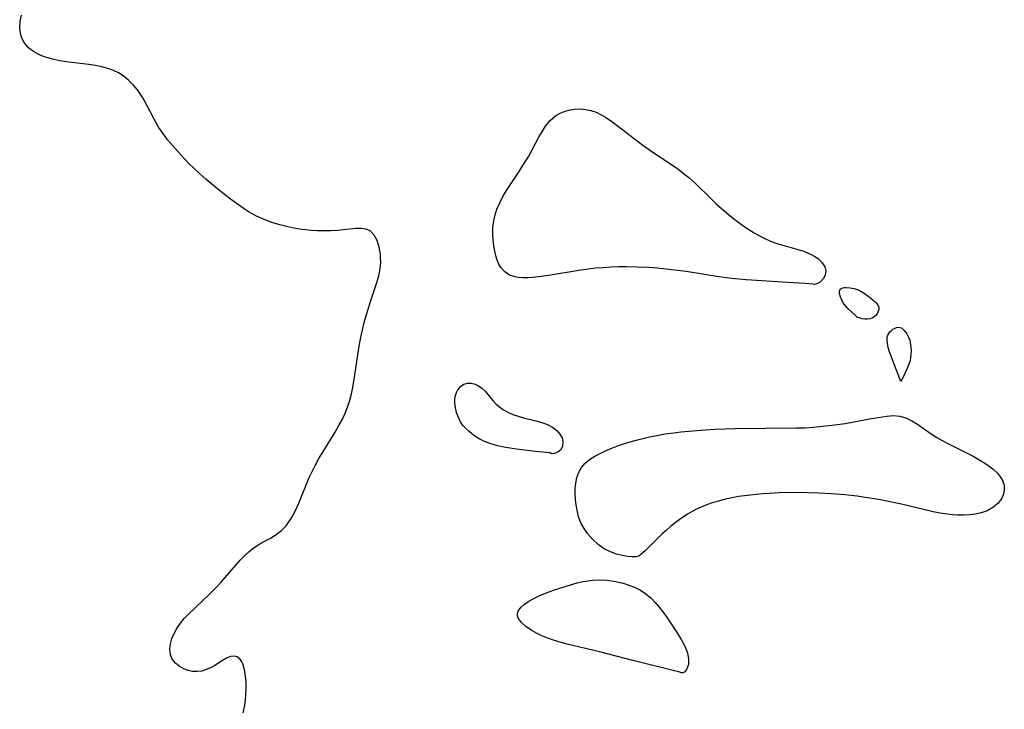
# Model space of a CAD drawing. Header units: metres. Extents: x 1073367 to 1082519, y 1569854 to 1574957.
# Tile 485 of 656: x 1078518 to 1078742, y 1573092 to 1573249. Entities that reach past the tile are written whole.
import ezdxf

# ---------------------------------------------------------------- set-up
doc = ezdxf.new("R2010")
doc.units = ezdxf.units.M
doc.layers.add('CGG_CurvaNivelLidar_v1', color=253, linetype='Continuous', lineweight=30)

msp = doc.modelspace()

# ---------------------------------------------------------------- linework, layer by layer
at = {"layer": 'CGG_CurvaNivelLidar_v1'}
for p, q in [((1078517.772, 1573248.538, 71), (1078518.1008, 1573249.8854, 71)), ((1078517.6874, 1573247.1243, 71), (1078517.772, 1573248.538, 71)), ((1078517.8558, 1573245.7096, 71), (1078517.6874, 1573247.1243, 71)), ((1078518.2221, 1573244.545, 71), (1078517.8558, 1573245.7096, 71)), ((1078518.6835, 1573243.6631, 71), (1078518.2221, 1573244.545, 71)), ((1078519.1488, 1573243.0306, 71), (1078518.6835, 1573243.6631, 71)), ((1078519.7017, 1573242.455, 71), (1078519.1488, 1573243.0306, 71)), ((1078520.8628, 1573241.5894, 71), (1078519.7017, 1573242.455, 71)), ((1078522.2136, 1573240.8793, 71), (1078520.8628, 1573241.5894, 71)), ((1078523.1494, 1573240.4931, 71), (1078522.2136, 1573240.8793, 71)), ((1078524.132, 1573240.1569, 71), (1078523.1494, 1573240.4931, 71)), ((1078525.4588, 1573239.796, 71), (1078524.132, 1573240.1569, 71)), ((1078526.8339, 1573239.5057, 71), (1078525.4588, 1573239.796, 71)), ((1078528.2424, 1573239.2722, 71), (1078526.8339, 1573239.5057, 71)), ((1078533.4605, 1573238.6377, 71), (1078528.2424, 1573239.2722, 71)), ((1078534.9479, 1573238.4188, 71), (1078533.4605, 1573238.6377, 71)), ((1078536.4024, 1573238.1353, 71), (1078534.9479, 1573238.4188, 71)), ((1078537.8102, 1573237.7564, 71), (1078536.4024, 1573238.1353, 71)), ((1078539.0379, 1573237.3043, 71), (1078537.8102, 1573237.7564, 71)), ((1078540.2048, 1573236.7446, 71), (1078539.0379, 1573237.3043, 71)), ((1078541.3, 1573236.0736, 71), (1078540.2048, 1573236.7446, 71)), ((1078542.4911, 1573235.1327, 71), (1078541.3, 1573236.0736, 71)), ((1078543.5726, 1573234.0543, 71), (1078542.4911, 1573235.1327, 71)), ((1078544.5489, 1573232.8606, 71), (1078543.5726, 1573234.0543, 71)), ((1078545.1547, 1573231.9913, 71), (1078544.5489, 1573232.8606, 71)), ((1078545.7193, 1573231.0849, 71), (1078545.1547, 1573231.9913, 71)), ((1078546.6338, 1573229.4349, 71), (1078545.7193, 1573231.0849, 71)), ((1078548.3901, 1573226.0429, 71), (1078546.6338, 1573229.4349, 71)), ((1078638.5961, 1573225.8926, 71), (1078639.7951, 1573226.9678, 71)), ((1078639.7951, 1573226.9678, 71), (1078640.8442, 1573227.5953, 71)), ((1078640.8442, 1573227.5953, 71), (1078641.9819, 1573228.0548, 71)), ((1078641.9819, 1573228.0548, 71), (1078643.1829, 1573228.3621, 71)), ((1078643.1829, 1573228.3621, 71), (1078644.2242, 1573228.5085, 71)), ((1078644.2242, 1573228.5085, 71), (1078645.4367, 1573228.5502, 71)), ((1078645.4367, 1573228.5502, 71), (1078646.6552, 1573228.4512, 71)), ((1078646.6552, 1573228.4512, 71), (1078647.8637, 1573228.1985, 71)), ((1078647.8637, 1573228.1985, 71), (1078649.07, 1573227.7743, 71)), ((1078649.07, 1573227.7743, 71), (1078650.2534, 1573227.2082, 71)), ((1078650.2534, 1573227.2082, 71), (1078651.4172, 1573226.5312, 71)), ((1078549.348, 1573224.3813, 71), (1078548.3901, 1573226.0429, 71)), ((1078637.5463, 1573224.5823, 71), (1078638.5961, 1573225.8926, 71)), ((1078651.4172, 1573226.5312, 71), (1078652.6616, 1573225.7013, 71)), ((1078652.6616, 1573225.7013, 71), (1078653.8923, 1573224.7995, 71)), ((1078653.8923, 1573224.7995, 71), (1078657.7923, 1573221.7281, 71)), ((1078550.2819, 1573222.9892, 71), (1078549.348, 1573224.3813, 71)), ((1078551.3869, 1573221.537, 71), (1078550.2819, 1573222.9892, 71)), ((1078636.0946, 1573222.2288, 71), (1078636.8166, 1573223.4645, 71)), ((1078636.8166, 1573223.4645, 71), (1078637.5463, 1573224.5823, 71)), ((1078552.564, 1573220.126, 71), (1078551.3869, 1573221.537, 71)), ((1078553.7913, 1573218.7428, 71), (1078552.564, 1573220.126, 71)), ((1078633.7193, 1573217.8104, 71), (1078636.0946, 1573222.2288, 71)), ((1078657.7923, 1573221.7281, 71), (1078659.999, 1573220.0757, 71)), ((1078556.1902, 1573216.1966, 71), (1078553.7913, 1573218.7428, 71)), ((1078659.999, 1573220.0757, 71), (1078662.6803, 1573218.2088, 71)), ((1078662.6803, 1573218.2088, 71), (1078666.7085, 1573215.5708, 71)), ((1078557.4343, 1573214.959, 71), (1078556.1902, 1573216.1966, 71)), ((1078631.2512, 1573213.8587, 71), (1078632.9321, 1573216.4786, 71)), ((1078632.9321, 1573216.4786, 71), (1078633.7193, 1573217.8104, 71)), ((1078558.7352, 1573213.7361, 71), (1078557.4343, 1573214.959, 71)), ((1078560.0975, 1573212.5378, 71), (1078558.7352, 1573213.7361, 71)), ((1078628.6304, 1573209.9337, 71), (1078631.2512, 1573213.8587, 71)), ((1078666.7085, 1573215.5708, 71), (1078668.0233, 1573214.6395, 71)), ((1078668.0233, 1573214.6395, 71), (1078668.9427, 1573213.9392, 71)), ((1078668.9427, 1573213.9392, 71), (1078670.1833, 1573212.9143, 71)), ((1078562.8656, 1573210.2638, 71), (1078560.0975, 1573212.5378, 71)), ((1078670.1833, 1573212.9143, 71), (1078671.5341, 1573211.6862, 71)), ((1078671.5341, 1573211.6862, 71), (1078675.2814, 1573208.0386, 71)), ((1078565.773, 1573207.976, 71), (1078562.8656, 1573210.2638, 71)), ((1078627.8144, 1573208.5695, 71), (1078628.6304, 1573209.9337, 71)), ((1078567.296, 1573206.8344, 71), (1078565.773, 1573207.976, 71)), ((1078568.8567, 1573205.7573, 71), (1078567.296, 1573206.8344, 71)), ((1078626.4785, 1573205.7285, 71), (1078627.0889, 1573207.1678, 71)), ((1078627.0889, 1573207.1678, 71), (1078627.8144, 1573208.5695, 71)), ((1078675.2814, 1573208.0386, 71), (1078676.4237, 1573206.9661, 71)), ((1078676.4237, 1573206.9661, 71), (1078678.7697, 1573204.8927, 71)), ((1078569.9768, 1573205.0621, 71), (1078568.8567, 1573205.7573, 71)), ((1078571.6984, 1573204.1277, 71), (1078569.9768, 1573205.0621, 71)), ((1078625.7451, 1573203.0401, 71), (1078626.0484, 1573204.3957, 71)), ((1078626.0484, 1573204.3957, 71), (1078626.4785, 1573205.7285, 71)), ((1078678.7697, 1573204.8927, 71), (1078680.386, 1573203.5856, 71)), ((1078573.4184, 1573203.3517, 71), (1078571.6984, 1573204.1277, 71)), ((1078575.1889, 1573202.6868, 71), (1078573.4184, 1573203.3517, 71)), ((1078576.9987, 1573202.1239, 71), (1078575.1889, 1573202.6868, 71)), ((1078625.5647, 1573201.5371, 71), (1078625.7451, 1573203.0401, 71)), ((1078680.386, 1573203.5856, 71), (1078681.9141, 1573202.4246, 71)), ((1078681.9141, 1573202.4246, 71), (1078683.4766, 1573201.3232, 71)), ((1078578.7777, 1573201.6762, 71), (1078576.9987, 1573202.1239, 71)), ((1078580.1484, 1573201.4001, 71), (1078578.7777, 1573201.6762, 71)), ((1078581.5276, 1573201.1773, 71), (1078580.1484, 1573201.4001, 71)), ((1078582.841, 1573201.0123, 71), (1078581.5276, 1573201.1773, 71)), ((1078584.1534, 1573200.8895, 71), (1078582.841, 1573201.0123, 71)), ((1078585.4601, 1573200.8066, 71), (1078584.1534, 1573200.8895, 71)), ((1078587.044, 1573200.76, 71), (1078585.4601, 1573200.8066, 71)), ((1078588.6018, 1573200.7834, 71), (1078587.044, 1573200.76, 71)), ((1078590.0928, 1573200.8804, 71), (1078588.6018, 1573200.7834, 71)), ((1078594.2848, 1573201.3282, 71), (1078590.0928, 1573200.8804, 71)), ((1078595.5154, 1573201.3502, 71), (1078594.2848, 1573201.3282, 71)), ((1078596.6177, 1573201.1906, 71), (1078595.5154, 1573201.3502, 71)), ((1078597.0565, 1573201.0404, 71), (1078596.6177, 1573201.1906, 71)), ((1078597.6474, 1573200.7036, 71), (1078597.0565, 1573201.0404, 71)), ((1078598.5197, 1573199.7824, 71), (1078597.6474, 1573200.7036, 71)), ((1078625.523, 1573200.0332, 71), (1078625.5647, 1573201.5371, 71)), ((1078625.5852, 1573198.7051, 71), (1078625.523, 1573200.0332, 71)), ((1078683.4766, 1573201.3232, 71), (1078685.0847, 1573200.3058, 71)), ((1078685.0847, 1573200.3058, 71), (1078686.302, 1573199.628, 71)), ((1078599.1737, 1573198.5515, 71), (1078598.5197, 1573199.7824, 71)), ((1078599.6324, 1573197.0984, 71), (1078599.1737, 1573198.5515, 71)), ((1078625.7311, 1573197.4029, 71), (1078625.5852, 1573198.7051, 71)), ((1078686.302, 1573199.628, 71), (1078687.5484, 1573199.0132, 71)), ((1078687.5484, 1573199.0132, 71), (1078688.8213, 1573198.4641, 71)), ((1078688.8213, 1573198.4641, 71), (1078690.4914, 1573197.8563, 71)), ((1078690.4914, 1573197.8563, 71), (1078692.1837, 1573197.3365, 71)), ((1078599.8999, 1573195.4911, 71), (1078599.6324, 1573197.0984, 71)), ((1078599.9592, 1573194.633, 71), (1078599.8999, 1573195.4911, 71)), ((1078625.956, 1573196.1416, 71), (1078625.7311, 1573197.4029, 71)), ((1078626.2184, 1573195.083, 71), (1078625.956, 1573196.1416, 71)), ((1078692.1837, 1573197.3365, 71), (1078694.799, 1573196.6282, 71)), ((1078694.799, 1573196.6282, 71), (1078696.4209, 1573196.1366, 71)), ((1078696.4209, 1573196.1366, 71), (1078697.9691, 1573195.4879, 71)), ((1078697.9691, 1573195.4879, 71), (1078698.8997, 1573194.9679, 71)), ((1078599.9069, 1573192.7386, 71), (1078599.9655, 1573193.7551, 71)), ((1078599.9655, 1573193.7551, 71), (1078599.9592, 1573194.633, 71)), ((1078626.5445, 1573194.0832, 71), (1078626.2184, 1573195.083, 71)), ((1078626.9076, 1573193.2296, 71), (1078626.5445, 1573194.0832, 71)), ((1078627.3478, 1573192.4545, 71), (1078626.9076, 1573193.2296, 71)), ((1078698.8997, 1573194.9679, 71), (1078699.722, 1573194.3823, 71)), ((1078699.722, 1573194.3823, 71), (1078700.5918, 1573193.5302, 71)), ((1078700.5918, 1573193.5302, 71), (1078701.171, 1573192.6153, 71)), ((1078599.4688, 1573190.2484, 71), (1078599.7761, 1573191.7116, 71)), ((1078599.7761, 1573191.7116, 71), (1078599.9069, 1573192.7386, 71)), ((1078628.2394, 1573191.4203, 71), (1078627.3478, 1573192.4545, 71)), ((1078629.3518, 1573190.6789, 71), (1078628.2394, 1573191.4203, 71)), ((1078645.5986, 1573191.8277, 71), (1078638.1929, 1573190.6043, 71)), ((1078647.3598, 1573192.0697, 71), (1078645.5986, 1573191.8277, 71)), ((1078648.9453, 1573192.2488, 71), (1078647.3598, 1573192.0697, 71)), ((1078650.6847, 1573192.3943, 71), (1078648.9453, 1573192.2488, 71)), ((1078652.426, 1573192.4926, 71), (1078650.6847, 1573192.3943, 71)), ((1078654.1675, 1573192.5498, 71), (1078652.426, 1573192.4926, 71)), ((1078655.908, 1573192.5695, 71), (1078654.1675, 1573192.5498, 71)), ((1078658.3728, 1573192.5345, 71), (1078655.908, 1573192.5695, 71)), ((1078661.1207, 1573192.4037, 71), (1078658.3728, 1573192.5345, 71)), ((1078663.0731, 1573192.2598, 71), (1078661.1207, 1573192.4037, 71)), ((1078666.9617, 1573191.8564, 71), (1078663.0731, 1573192.2598, 71)), ((1078669.5804, 1573191.4949, 71), (1078666.9617, 1573191.8564, 71)), ((1078677.0288, 1573190.3364, 71), (1078669.5804, 1573191.4949, 71)), ((1078701.171, 1573192.6153, 71), (1078701.4143, 1573191.6748, 71)), ((1078701.4143, 1573191.6748, 71), (1078701.2914, 1573190.6923, 71)), ((1078597.7884, 1573185.1639, 71), (1078599.051, 1573188.7828, 71)), ((1078599.051, 1573188.7828, 71), (1078599.4688, 1573190.2484, 71)), ((1078630.2823, 1573190.3506, 71), (1078629.3518, 1573190.6789, 71)), ((1078631.3022, 1573190.1678, 71), (1078630.2823, 1573190.3506, 71)), ((1078632.3958, 1573190.0931, 71), (1078631.3022, 1573190.1678, 71)), ((1078633.5448, 1573190.0967, 71), (1078632.3958, 1573190.0931, 71)), ((1078634.7408, 1573190.1651, 71), (1078633.5448, 1573190.0967, 71)), ((1078636.4428, 1573190.3487, 71), (1078634.7408, 1573190.1651, 71)), ((1078638.1929, 1573190.6043, 71), (1078636.4428, 1573190.3487, 71)), ((1078679.9899, 1573189.943, 71), (1078677.0288, 1573190.3364, 71)), ((1078683.3027, 1573189.6584, 71), (1078679.9899, 1573189.943, 71)), ((1078692.773, 1573189.045, 71), (1078683.3027, 1573189.6584, 71)), ((1078696.7535, 1573188.7656, 71), (1078692.773, 1573189.045, 71)), ((1078698.5, 1573188.6141, 71), (1078696.7535, 1573188.7656, 71)), ((1078699.5248, 1573188.7592, 71), (1078698.9117, 1573188.5793, 71)), ((1078700.2108, 1573189.1594, 71), (1078699.5248, 1573188.7592, 71)), ((1078700.8539, 1573189.8256, 71), (1078700.2108, 1573189.1594, 71)), ((1078701.2914, 1573190.6923, 71), (1078700.8539, 1573189.8256, 71)), ((1078698.9117, 1573188.5793, 71), (1078698.5, 1573188.6141, 71)), ((1078704.5498, 1573186.9089, 71), (1078704.5927, 1573187.2452, 71)), ((1078704.5793, 1573186.5228, 71), (1078704.5498, 1573186.9089, 71)), ((1078704.7966, 1573185.6602, 71), (1078704.5793, 1573186.5228, 71)), ((1078704.5927, 1573187.2452, 71), (1078704.7296, 1573187.5129, 71)), ((1078704.7296, 1573187.5129, 71), (1078704.961, 1573187.6887, 71)), ((1078704.961, 1573187.6887, 71), (1078705.273, 1573187.8013, 71)), ((1078705.273, 1573187.8013, 71), (1078705.6434, 1573187.8648, 71)), ((1078705.6434, 1573187.8648, 71), (1078706.0551, 1573187.889, 71)), ((1078706.0551, 1573187.889, 71), (1078706.9523, 1573187.841, 71)), ((1078706.9523, 1573187.841, 71), (1078707.887, 1573187.669, 71)), ((1078707.887, 1573187.669, 71), (1078708.3505, 1573187.5274, 71)), ((1078708.3505, 1573187.5274, 71), (1078708.81, 1573187.3394, 71)), ((1078708.81, 1573187.3394, 71), (1078709.2598, 1573187.1148, 71)), ((1078709.2598, 1573187.1148, 71), (1078710.1355, 1573186.5923, 71)), ((1078710.1355, 1573186.5923, 71), (1078710.9813, 1573186.011, 71)), ((1078597.2372, 1573183.4551, 71), (1078597.7884, 1573185.1639, 71)), ((1078704.9687, 1573185.2055, 71), (1078704.7966, 1573185.6602, 71)), ((1078705.2193, 1573184.7055, 71), (1078704.9687, 1573185.2055, 71)), ((1078705.5575, 1573184.1708, 71), (1078705.2193, 1573184.7055, 71)), ((1078710.9813, 1573186.011, 71), (1078711.7922, 1573185.3945, 71)), ((1078711.7922, 1573185.3945, 71), (1078712.5338, 1573184.7558, 71)), ((1078712.5338, 1573184.7558, 71), (1078712.8604, 1573184.4279, 71)), ((1078712.8604, 1573184.4279, 71), (1078713.1418, 1573184.0928, 71)), ((1078596.2346, 1573179.9074, 71), (1078597.2372, 1573183.4551, 71)), ((1078705.9722, 1573183.6351, 71), (1078705.5575, 1573184.1708, 71)), ((1078706.461, 1573183.1111, 71), (1078705.9722, 1573183.6351, 71)), ((1078708.167, 1573181.5268, 71), (1078706.461, 1573183.1111, 71)), ((1078713.3188, 1573182.2505, 71), (1078713.1243, 1573181.8735, 71)), ((1078713.1418, 1573184.0928, 71), (1078713.3608, 1573183.7484, 71)), ((1078713.4561, 1573182.6347, 71), (1078713.3188, 1573182.2505, 71)), ((1078713.3608, 1573183.7484, 71), (1078713.494, 1573183.392, 71)), ((1078713.5213, 1573183.0177, 71), (1078713.4561, 1573182.6347, 71)), ((1078713.494, 1573183.392, 71), (1078713.5213, 1573183.0177, 71)), ((1078595.5867, 1573177.228, 71), (1078596.2346, 1573179.9074, 71)), ((1078708.4835, 1573181.1844, 71), (1078708.167, 1573181.5268, 71)), ((1078708.5, 1573181.1331, 71), (1078708.4835, 1573181.1844, 71)), ((1078709.2386, 1573180.887, 71), (1078708.5, 1573181.1331, 71)), ((1078709.7414, 1573180.7777, 71), (1078709.2386, 1573180.887, 71)), ((1078710.3083, 1573180.6986, 71), (1078709.7414, 1573180.7777, 71)), ((1078710.9018, 1573180.6774, 71), (1078710.3083, 1573180.6986, 71)), ((1078711.4837, 1573180.7431, 71), (1078710.9018, 1573180.6774, 71)), ((1078712.017, 1573180.9164, 71), (1078711.4837, 1573180.7431, 71)), ((1078712.4806, 1573181.1821, 71), (1078712.017, 1573180.9164, 71)), ((1078712.8556, 1573181.5112, 71), (1078712.4806, 1573181.1821, 71)), ((1078713.1243, 1573181.8735, 71), (1078712.8556, 1573181.5112, 71)), ((1078715.7613, 1573177.425, 71), (1078716.0409, 1573177.7755, 71)), ((1078716.0409, 1573177.7755, 71), (1078716.3709, 1573178.0869, 71)), ((1078716.3709, 1573178.0869, 71), (1078716.7347, 1573178.3564, 71)), ((1078716.7347, 1573178.3564, 71), (1078717.1186, 1573178.5773, 71)), ((1078717.1186, 1573178.5773, 71), (1078717.5111, 1573178.738, 71)), ((1078717.5111, 1573178.738, 71), (1078717.9014, 1573178.8217, 71)), ((1078717.9014, 1573178.8217, 71), (1078718.2791, 1573178.8051, 71)), ((1078718.2791, 1573178.8051, 71), (1078718.6392, 1573178.6674, 71)), ((1078718.6392, 1573178.6674, 71), (1078718.9782, 1573178.4287, 71)), ((1078718.9782, 1573178.4287, 71), (1078719.2977, 1573178.1143, 71)), ((1078719.2977, 1573178.1143, 71), (1078719.5978, 1573177.743, 71)), ((1078719.5978, 1573177.743, 71), (1078719.8768, 1573177.3287, 71)), ((1078594.9098, 1573173.5154, 71), (1078595.2222, 1573175.3779, 71)), ((1078595.2222, 1573175.3779, 71), (1078595.5867, 1573177.228, 71)), ((1078715.3893, 1573176.1611, 71), (1078715.4351, 1573176.6135, 71)), ((1078715.3995, 1573175.6861, 71), (1078715.3893, 1573176.1611, 71)), ((1078715.5424, 1573174.6943, 71), (1078715.3995, 1573175.6861, 71)), ((1078715.4351, 1573176.6135, 71), (1078715.553, 1573177.0345, 71)), ((1078715.553, 1573177.0345, 71), (1078715.7613, 1573177.425, 71)), ((1078719.8768, 1573177.3287, 71), (1078720.3547, 1573176.4073, 71)), ((1078720.3547, 1573176.4073, 71), (1078720.5387, 1573175.91, 71)), ((1078720.5387, 1573175.91, 71), (1078720.6812, 1573175.3654, 71)), ((1078720.6812, 1573175.3654, 71), (1078720.8385, 1573174.2321, 71)), ((1078594.1015, 1573167.967, 71), (1078594.9098, 1573173.5154, 71)), ((1078715.6601, 1573174.1872, 71), (1078715.5424, 1573174.6943, 71)), ((1078715.9587, 1573173.1958, 71), (1078715.6601, 1573174.1872, 71)), ((1078718.5, 1573166.4449, 71), (1078715.9587, 1573173.1958, 71)), ((1078720.8659, 1573173.6539, 71), (1078720.8294, 1573172.4966, 71)), ((1078720.8385, 1573174.2321, 71), (1078720.8659, 1573173.6539, 71)), ((1078720.6299, 1573171.2848, 71), (1078720.4153, 1573170.5815, 71)), ((1078720.7627, 1573171.9191, 71), (1078720.6299, 1573171.2848, 71)), ((1078720.8294, 1573172.4966, 71), (1078720.7627, 1573171.9191, 71)), ((1078719.8295, 1573169.1215, 71), (1078719.1927, 1573167.7867, 71)), ((1078720.4153, 1573170.5815, 71), (1078719.8295, 1573169.1215, 71)), ((1078593.6111, 1573165.1049, 71), (1078594.1015, 1573167.967, 71)), ((1078719.1927, 1573167.7867, 71), (1078718.5, 1573166.4449, 71)), ((1078593.3092, 1573163.6953, 71), (1078593.6111, 1573165.1049, 71)), ((1078617.2408, 1573163.9811, 71), (1078617.5579, 1573164.6, 71)), ((1078617.5579, 1573164.6, 71), (1078618.1674, 1573165.3342, 71)), ((1078618.1674, 1573165.3342, 71), (1078618.9278, 1573165.8463, 71)), ((1078618.9278, 1573165.8463, 71), (1078619.7418, 1573166.0852, 71)), ((1078619.7418, 1573166.0852, 71), (1078620.6102, 1573166.0978, 71)), ((1078620.6102, 1573166.0978, 71), (1078621.4856, 1573165.8881, 71)), ((1078621.4856, 1573165.8881, 71), (1078622.2782, 1573165.4922, 71)), ((1078622.2782, 1573165.4922, 71), (1078623.0346, 1573164.9421, 71)), ((1078623.0346, 1573164.9421, 71), (1078623.752, 1573164.279, 71)), ((1078623.752, 1573164.279, 71), (1078624.4267, 1573163.5376, 71)), ((1078592.4955, 1573160.8342, 71), (1078592.9373, 1573162.251, 71)), ((1078592.9373, 1573162.251, 71), (1078593.3092, 1573163.6953, 71)), ((1078616.8858, 1573161.6054, 71), (1078616.8961, 1573162.4708, 71)), ((1078616.8961, 1573162.4708, 71), (1078617.0211, 1573163.2941, 71)), ((1078617.0211, 1573163.2941, 71), (1078617.2408, 1573163.9811, 71)), ((1078624.4267, 1573163.5376, 71), (1078625.5976, 1573162.0941, 71)), ((1078625.5976, 1573162.0941, 71), (1078626.233, 1573161.3961, 71)), ((1078591.9711, 1573159.4514, 71), (1078592.4955, 1573160.8342, 71)), ((1078617.0158, 1573160.4938, 71), (1078616.8858, 1573161.6054, 71)), ((1078617.2822, 1573159.3816, 71), (1078617.0158, 1573160.4938, 71)), ((1078626.233, 1573161.3961, 71), (1078627.0421, 1573160.6821, 71)), ((1078627.0421, 1573160.6821, 71), (1078627.9483, 1573160.0441, 71)), ((1078627.9483, 1573160.0441, 71), (1078628.935, 1573159.4851, 71)), ((1078590.4603, 1573156.4309, 71), (1078591.2623, 1573157.9217, 71)), ((1078591.2623, 1573157.9217, 71), (1078591.9711, 1573159.4514, 71)), ((1078617.6689, 1573158.3019, 71), (1078617.2822, 1573159.3816, 71)), ((1078618.1698, 1573157.2898, 71), (1078617.6689, 1573158.3019, 71)), ((1078618.7888, 1573156.3853, 71), (1078618.1698, 1573157.2898, 71)), ((1078628.935, 1573159.4851, 71), (1078630.0752, 1573158.9725, 71)), ((1078630.0752, 1573158.9725, 71), (1078631.2721, 1573158.5437, 71)), ((1078631.2721, 1573158.5437, 71), (1078632.5065, 1573158.1868, 71)), ((1078632.5065, 1573158.1868, 71), (1078635.3279, 1573157.5058, 71)), ((1078635.3279, 1573157.5058, 71), (1078636.6696, 1573157.1305, 71)), ((1078705.8214, 1573156.9071, 71), (1078711.4073, 1573157.9393, 71)), ((1078711.4073, 1573157.9393, 71), (1078715.3371, 1573158.5763, 71)), ((1078715.3371, 1573158.5763, 71), (1078716.829, 1573158.6973, 71)), ((1078716.829, 1573158.6973, 71), (1078718.2664, 1573158.5982, 71)), ((1078718.2664, 1573158.5982, 71), (1078719.6491, 1573158.197, 71)), ((1078719.6491, 1573158.197, 71), (1078720.9977, 1573157.5466, 71)), ((1078720.9977, 1573157.5466, 71), (1078722.3273, 1573156.7224, 71)), ((1078589.5955, 1573154.9655, 71), (1078590.4603, 1573156.4309, 71)), ((1078619.3781, 1573155.7508, 71), (1078618.7888, 1573156.3853, 71)), ((1078620.0258, 1573155.1613, 71), (1078619.3781, 1573155.7508, 71)), ((1078620.6892, 1573154.5962, 71), (1078620.0258, 1573155.1613, 71)), ((1078636.6696, 1573157.1305, 71), (1078637.9587, 1573156.6735, 71)), ((1078637.9587, 1573156.6735, 71), (1078639.1394, 1573156.0645, 71)), ((1078639.1394, 1573156.0645, 71), (1078640.1602, 1573155.2632, 71)), ((1078640.1602, 1573155.2632, 71), (1078640.834, 1573154.4778, 71)), ((1078668.3486, 1573154.9842, 71), (1078672.9215, 1573155.4091, 71)), ((1078672.9215, 1573155.4091, 71), (1078676.1317, 1573155.632, 71)), ((1078676.1317, 1573155.632, 71), (1078678.4532, 1573155.728, 71)), ((1078678.4532, 1573155.728, 71), (1078680.7133, 1573155.7799, 71)), ((1078680.7133, 1573155.7799, 71), (1078694.7212, 1573155.8909, 71)), ((1078694.7212, 1573155.8909, 71), (1078696.6183, 1573155.9543, 71)), ((1078696.6183, 1573155.9543, 71), (1078698.5381, 1573156.0739, 71)), ((1078698.5381, 1573156.0739, 71), (1078702.7836, 1573156.4946, 71)), ((1078702.7836, 1573156.4946, 71), (1078705.8214, 1573156.9071, 71)), ((1078722.3273, 1573156.7224, 71), (1078725.4213, 1573154.5625, 71)), ((1078586.7476, 1573150.4076, 71), (1078589.5955, 1573154.9655, 71)), ((1078621.4034, 1573154.0489, 71), (1078620.6892, 1573154.5962, 71)), ((1078622.4458, 1573153.3921, 71), (1078621.4034, 1573154.0489, 71)), ((1078623.6097, 1573152.8087, 71), (1078622.4458, 1573153.3921, 71)), ((1078625.0358, 1573152.2763, 71), (1078623.6097, 1573152.8087, 71)), ((1078640.834, 1573154.4778, 71), (1078641.2953, 1573153.6328, 71)), ((1078641.2953, 1573153.6328, 71), (1078641.5086, 1573152.7719, 71)), ((1078656.0303, 1573152.4906, 71), (1078658.5008, 1573153.2159, 71)), ((1078658.5008, 1573153.2159, 71), (1078660.9258, 1573153.8081, 71)), ((1078660.9258, 1573153.8081, 71), (1078662.8766, 1573154.2039, 71)), ((1078662.8766, 1573154.2039, 71), (1078664.841, 1573154.5393, 71)), ((1078664.841, 1573154.5393, 71), (1078666.8149, 1573154.8133, 71)), ((1078666.8149, 1573154.8133, 71), (1078668.3486, 1573154.9842, 71)), ((1078725.4213, 1573154.5625, 71), (1078726.7382, 1573153.7423, 71)), ((1078726.7382, 1573153.7423, 71), (1078728.1163, 1573152.9648, 71)), ((1078728.1163, 1573152.9648, 71), (1078729.2499, 1573152.3685, 71)), ((1078626.6923, 1573151.8147, 71), (1078625.0358, 1573152.2763, 71)), ((1078628.054, 1573151.5237, 71), (1078626.6923, 1573151.8147, 71)), ((1078630.9556, 1573151.0465, 71), (1078628.054, 1573151.5237, 71)), ((1078635.2758, 1573150.506, 71), (1078630.9556, 1573151.0465, 71)), ((1078640.9947, 1573150.9266, 71), (1078640.3448, 1573150.3444, 71)), ((1078641.4142, 1573151.7685, 71), (1078640.9947, 1573150.9266, 71)), ((1078641.5086, 1573152.7719, 71), (1078641.4142, 1573151.7685, 71)), ((1078649.9635, 1573150.1126, 71), (1078651.2292, 1573150.707, 71)), ((1078651.2292, 1573150.707, 71), (1078652.78, 1573151.3493, 71)), ((1078652.78, 1573151.3493, 71), (1078654.3853, 1573151.9422, 71)), ((1078654.3853, 1573151.9422, 71), (1078656.0303, 1573152.4906, 71)), ((1078729.2499, 1573152.3685, 71), (1078734.9886, 1573149.4621, 71)), ((1078585.01, 1573147.3724, 71), (1078585.8527, 1573148.9029, 71)), ((1078585.8527, 1573148.9029, 71), (1078586.7476, 1573150.4076, 71)), ((1078638.5, 1573150.1943, 71), (1078635.2758, 1573150.506, 71)), ((1078638.8968, 1573150.0309, 71), (1078638.5, 1573150.1943, 71)), ((1078639.5763, 1573150.0618, 71), (1078638.8968, 1573150.0309, 71)), ((1078640.3448, 1573150.3444, 71), (1078639.5763, 1573150.0618, 71)), ((1078646.5501, 1573147.8471, 71), (1078647.5873, 1573148.7041, 71)), ((1078647.5873, 1573148.7041, 71), (1078648.7693, 1573149.468, 71)), ((1078648.7693, 1573149.468, 71), (1078649.9635, 1573150.1126, 71)), ((1078734.9886, 1573149.4621, 71), (1078736.1708, 1573148.8112, 71)), ((1078736.1708, 1573148.8112, 71), (1078737.3064, 1573148.1351, 71)), ((1078584.3316, 1573146.0108, 71), (1078585.01, 1573147.3724, 71)), ((1078645.1142, 1573145.7974, 71), (1078645.7048, 1573146.8678, 71)), ((1078645.7048, 1573146.8678, 71), (1078646.5501, 1573147.8471, 71)), ((1078737.3064, 1573148.1351, 71), (1078738.3776, 1573147.426, 71)), ((1078738.3776, 1573147.426, 71), (1078739.5409, 1573146.5281, 71)), ((1078739.5409, 1573146.5281, 71), (1078740.5438, 1573145.567, 71)), ((1078581.3042, 1573138.7852, 71), (1078583.7007, 1573144.63, 71)), ((1078583.7007, 1573144.63, 71), (1078584.3316, 1573146.0108, 71)), ((1078644.4517, 1573143.3441, 71), (1078644.7083, 1573144.614, 71)), ((1078644.7083, 1573144.614, 71), (1078645.1142, 1573145.7974, 71)), ((1078740.5438, 1573145.567, 71), (1078741.2312, 1573144.7042, 71)), ((1078741.2312, 1573144.7042, 71), (1078741.7438, 1573143.8018, 71)), ((1078741.7438, 1573143.8018, 71), (1078742.048, 1573142.869, 71)), ((1078644.2953, 1573140.8724, 71), (1078644.3259, 1573142.1269, 71)), ((1078644.3259, 1573142.1269, 71), (1078644.4517, 1573143.3441, 71)), ((1078742.109, 1573141.8199, 71), (1078741.9029, 1573140.7806, 71)), ((1078742.048, 1573142.869, 71), (1078742.109, 1573141.8199, 71)), ((1078644.3583, 1573139.5947, 71), (1078644.2953, 1573140.8724, 71)), ((1078644.5027, 1573138.3806, 71), (1078644.3583, 1573139.5947, 71)), ((1078678.5523, 1573139.6509, 71), (1078676.9113, 1573139.2275, 71)), ((1078680.0497, 1573139.9753, 71), (1078678.5523, 1573139.6509, 71)), ((1078681.561, 1573140.2474, 71), (1078680.0497, 1573139.9753, 71)), ((1078684.2282, 1573140.6107, 71), (1078681.561, 1573140.2474, 71)), ((1078687.0285, 1573140.8912, 71), (1078684.2282, 1573140.6107, 71)), ((1078688.4906, 1573141.0046, 71), (1078687.0285, 1573140.8912, 71)), ((1078690.7481, 1573141.1243, 71), (1078688.4906, 1573141.0046, 71)), ((1078694.2744, 1573141.1819, 71), (1078690.7481, 1573141.1243, 71)), ((1078697.2794, 1573141.1512, 71), (1078694.2744, 1573141.1819, 71)), ((1078699.751, 1573141.073, 71), (1078697.2794, 1573141.1512, 71)), ((1078702.5921, 1573140.911, 71), (1078699.751, 1573141.073, 71)), ((1078705.8088, 1573140.6428, 71), (1078702.5921, 1573140.911, 71)), ((1078708.5655, 1573140.3336, 71), (1078705.8088, 1573140.6428, 71)), ((1078710.3846, 1573140.0829, 71), (1078708.5655, 1573140.3336, 71)), ((1078713.5378, 1573139.5788, 71), (1078710.3846, 1573140.0829, 71)), ((1078716.7899, 1573138.9552, 71), (1078713.5378, 1573139.5788, 71)), ((1078741.4535, 1573139.7888, 71), (1078740.6197, 1573138.7085, 71)), ((1078741.9029, 1573140.7806, 71), (1078741.4535, 1573139.7888, 71)), ((1078580.053, 1573136.144, 71), (1078580.7014, 1573137.4375, 71)), ((1078580.7014, 1573137.4375, 71), (1078581.3042, 1573138.7852, 71)), ((1078644.7157, 1573137.1649, 71), (1078644.5027, 1573138.3806, 71)), ((1078645.0751, 1573135.6668, 71), (1078644.7157, 1573137.1649, 71)), ((1078671.8064, 1573137.2954, 71), (1078669.9286, 1573136.2382, 71)), ((1078673.7133, 1573138.1657, 71), (1078671.8064, 1573137.2954, 71)), ((1078675.2959, 1573138.7349, 71), (1078673.7133, 1573138.1657, 71)), ((1078676.9113, 1573139.2275, 71), (1078675.2959, 1573138.7349, 71)), ((1078718.7023, 1573138.5386, 71), (1078716.7899, 1573138.9552, 71)), ((1078725.8568, 1573136.8255, 71), (1078718.7023, 1573138.5386, 71)), ((1078739.5231, 1573137.7775, 71), (1078738.2146, 1573137.0294, 71)), ((1078740.6197, 1573138.7085, 71), (1078739.5231, 1573137.7775, 71)), ((1078579.0621, 1573134.5102, 71), (1078579.5767, 1573135.3066, 71)), ((1078579.5767, 1573135.3066, 71), (1078580.053, 1573136.144, 71)), ((1078645.691, 1573134.1181, 71), (1078645.0751, 1573135.6668, 71)), ((1078668.0231, 1573134.9836, 71), (1078666.0914, 1573133.5082, 71)), ((1078669.9286, 1573136.2382, 71), (1078668.0231, 1573134.9836, 71)), ((1078727.4712, 1573136.4912, 71), (1078725.8568, 1573136.8255, 71)), ((1078729.0836, 1573136.2394, 71), (1078727.4712, 1573136.4912, 71)), ((1078730.2317, 1573136.1234, 71), (1078729.0836, 1573136.2394, 71)), ((1078731.3728, 1573136.0566, 71), (1078730.2317, 1573136.1234, 71)), ((1078732.802, 1573136.0352, 71), (1078731.3728, 1573136.0566, 71)), ((1078734.2002, 1573136.0945, 71), (1078732.802, 1573136.0352, 71)), ((1078735.5525, 1573136.2519, 71), (1078734.2002, 1573136.0945, 71)), ((1078736.8404, 1573136.5304, 71), (1078735.5525, 1573136.2519, 71)), ((1078738.2146, 1573137.0294, 71), (1078736.8404, 1573136.5304, 71)), ((1078577.3232, 1573132.5386, 71), (1078578.3881, 1573133.6276, 71)), ((1078578.3881, 1573133.6276, 71), (1078579.0621, 1573134.5102, 71)), ((1078646.334, 1573132.9757, 71), (1078645.691, 1573134.1181, 71)), ((1078647.1179, 1573131.8624, 71), (1078646.334, 1573132.9757, 71)), ((1078665.0886, 1573132.6452, 71), (1078664.1357, 1573131.7677, 71)), ((1078666.0914, 1573133.5082, 71), (1078665.0886, 1573132.6452, 71)), ((1078572.8087, 1573129.7109, 71), (1078574.8579, 1573130.8289, 71)), ((1078574.8579, 1573130.8289, 71), (1078576.1344, 1573131.6207, 71)), ((1078576.1344, 1573131.6207, 71), (1078577.3232, 1573132.5386, 71)), ((1078648.2535, 1573130.557, 71), (1078647.1179, 1573131.8624, 71)), ((1078649.5363, 1573129.3862, 71), (1078648.2535, 1573130.557, 71)), ((1078664.1357, 1573131.7677, 71), (1078660.2555, 1573127.9411, 71)), ((1078569.9037, 1573127.6645, 71), (1078570.8342, 1573128.425, 71)), ((1078570.8342, 1573128.425, 71), (1078571.7968, 1573129.1047, 71)), ((1078571.7968, 1573129.1047, 71), (1078572.8087, 1573129.7109, 71)), ((1078650.9326, 1573128.3994, 71), (1078649.5363, 1573129.3862, 71)), ((1078652.3366, 1573127.6612, 71), (1078650.9326, 1573128.3994, 71)), ((1078567.9758, 1573125.7786, 71), (1078569.0037, 1573126.8345, 71)), ((1078569.0037, 1573126.8345, 71), (1078569.9037, 1573127.6645, 71)), ((1078653.7463, 1573127.1345, 71), (1078652.3366, 1573127.6612, 71)), ((1078655.0356, 1573126.8184, 71), (1078653.7463, 1573127.1345, 71)), ((1078656.2095, 1573126.6408, 71), (1078655.0356, 1573126.8184, 71)), ((1078657.2057, 1573126.5564, 71), (1078656.2095, 1573126.6408, 71)), ((1078658.1638, 1573126.5326, 71), (1078657.2057, 1573126.5564, 71)), ((1078658.5, 1573126.5847, 71), (1078658.1638, 1573126.5326, 71)), ((1078658.7704, 1573126.6797, 71), (1078658.5, 1573126.5847, 71)), ((1078659.3753, 1573127.1488, 71), (1078658.7704, 1573126.6797, 71)), ((1078660.2555, 1573127.9411, 71), (1078659.3753, 1573127.1488, 71)), ((1078563.5114, 1573120.6711, 71), (1078567.9758, 1573125.7786, 71)), ((1078560.8767, 1573117.9517, 71), (1078562.2521, 1573119.323, 71)), ((1078562.2521, 1573119.323, 71), (1078563.5114, 1573120.6711, 71)), ((1078639.3913, 1573118.9529, 71), (1078642.0407, 1573119.8225, 71)), ((1078642.0407, 1573119.8225, 71), (1078644.7752, 1573120.6108, 71)), ((1078644.7752, 1573120.6108, 71), (1078646.1534, 1573120.9261, 71)), ((1078646.1534, 1573120.9261, 71), (1078647.2169, 1573121.111, 71)), ((1078647.2169, 1573121.111, 71), (1078648.2839, 1573121.2348, 71)), ((1078648.2839, 1573121.2348, 71), (1078649.7498, 1573121.2924, 71)), ((1078649.7498, 1573121.2924, 71), (1078651.6148, 1573121.1936, 71)), ((1078651.6148, 1573121.1936, 71), (1078653.4578, 1573120.929, 71)), ((1078653.4578, 1573120.929, 71), (1078655.2614, 1573120.5156, 71)), ((1078655.2614, 1573120.5156, 71), (1078656.5594, 1573120.1136, 71)), ((1078656.5594, 1573120.1136, 71), (1078657.8117, 1573119.6181, 71)), ((1078657.8117, 1573119.6181, 71), (1078659.1686, 1573118.9227, 71)), ((1078556.1387, 1573113.5003, 71), (1078560.8767, 1573117.9517, 71)), ((1078633.7263, 1573116.4152, 71), (1078634.8434, 1573117.0502, 71)), ((1078634.8434, 1573117.0502, 71), (1078636.4119, 1573117.7972, 71)), ((1078636.4119, 1573117.7972, 71), (1078638.1054, 1573118.4858, 71)), ((1078638.1054, 1573118.4858, 71), (1078639.3913, 1573118.9529, 71)), ((1078659.1686, 1573118.9227, 71), (1078660.4374, 1573118.0951, 71)), ((1078660.4374, 1573118.0951, 71), (1078661.6037, 1573117.141, 71)), ((1078661.6037, 1573117.141, 71), (1078662.5657, 1573116.1675, 71)), ((1078631.394, 1573114.3417, 71), (1078631.9575, 1573115.0545, 71)), ((1078631.9575, 1573115.0545, 71), (1078632.7515, 1573115.7476, 71)), ((1078632.7515, 1573115.7476, 71), (1078633.7263, 1573116.4152, 71)), ((1078662.5657, 1573116.1675, 71), (1078663.4501, 1573115.1181, 71)), ((1078663.4501, 1573115.1181, 71), (1078664.2791, 1573114.0205, 71)), ((1078554.3469, 1573111.4577, 71), (1078555.2077, 1573112.5133, 71)), ((1078555.2077, 1573112.5133, 71), (1078556.1387, 1573113.5003, 71)), ((1078631.1153, 1573113.5203, 71), (1078631.1952, 1573113.915, 71)), ((1078631.1182, 1573113.2864, 71), (1078631.1153, 1573113.5203, 71)), ((1078631.1415, 1573113.1234, 71), (1078631.1182, 1573113.2864, 71)), ((1078631.3637, 1573112.5202, 71), (1078631.1415, 1573113.1234, 71)), ((1078631.1952, 1573113.915, 71), (1078631.394, 1573114.3417, 71)), ((1078632.0469, 1573111.6063, 71), (1078631.3637, 1573112.5202, 71)), ((1078664.2791, 1573114.0205, 71), (1078665.2482, 1573112.6408, 71)), ((1078665.2482, 1573112.6408, 71), (1078667.3901, 1573109.4537, 71)), ((1078552.9543, 1573109.2459, 71), (1078553.5918, 1573110.3643, 71)), ((1078553.5918, 1573110.3643, 71), (1078554.3469, 1573111.4577, 71)), ((1078633.0534, 1573110.7083, 71), (1078632.0469, 1573111.6063, 71)), ((1078634.302, 1573109.842, 71), (1078633.0534, 1573110.7083, 71)), ((1078552.0323, 1573106.7315, 71), (1078552.4003, 1573107.9824, 71)), ((1078552.4003, 1573107.9824, 71), (1078552.9543, 1573109.2459, 71)), ((1078635.454, 1573109.1742, 71), (1078634.302, 1573109.842, 71)), ((1078636.7041, 1573108.5519, 71), (1078635.454, 1573109.1742, 71)), ((1078638.0366, 1573107.9903, 71), (1078636.7041, 1573108.5519, 71)), ((1078639.5483, 1573107.4655, 71), (1078638.0366, 1573107.9903, 71)), ((1078667.3901, 1573109.4537, 71), (1078668.4629, 1573107.7519, 71)), ((1078551.8783, 1573105.5234, 71), (1078552.0323, 1573106.7315, 71)), ((1078641.1199, 1573107.004, 71), (1078639.5483, 1573107.4655, 71)), ((1078642.4658, 1573106.6497, 71), (1078641.1199, 1573107.004, 71)), ((1078649.8324, 1573104.9204, 71), (1078642.4658, 1573106.6497, 71)), ((1078668.4629, 1573107.7519, 71), (1078669.2908, 1573106.1778, 71)), ((1078669.2908, 1573106.1778, 71), (1078669.8743, 1573104.6491, 71)), ((1078552.0253, 1573104.2171, 71), (1078551.8783, 1573105.5234, 71)), ((1078552.47, 1573103.2254, 71), (1078552.0253, 1573104.2171, 71)), ((1078564.8297, 1573103.4702, 71), (1078563.8985, 1573102.918, 71)), ((1078565.7198, 1573103.8433, 71), (1078564.8297, 1573103.4702, 71)), ((1078566.5342, 1573103.9496, 71), (1078565.7198, 1573103.8433, 71)), ((1078567.2713, 1573103.7721, 71), (1078566.5342, 1573103.9496, 71)), ((1078567.8593, 1573103.3209, 71), (1078567.2713, 1573103.7721, 71)), ((1078657.7397, 1573102.8539, 71), (1078649.8324, 1573104.9204, 71)), ((1078669.8743, 1573104.6491, 71), (1078670.1484, 1573103.244, 71)), ((1078553.1628, 1573102.3536, 71), (1078552.47, 1573103.2254, 71)), ((1078554.045, 1573101.6134, 71), (1078553.1628, 1573102.3536, 71)), ((1078555.0686, 1573101.0244, 71), (1078554.045, 1573101.6134, 71)), ((1078561.2028, 1573101.2843, 71), (1078560.2081, 1573100.8529, 71)), ((1078562.1489, 1573101.8052, 71), (1078561.2028, 1573101.2843, 71)), ((1078563.8985, 1573102.918, 71), (1078562.1489, 1573101.8052, 71)), ((1078568.3319, 1573102.6341, 71), (1078567.8593, 1573103.3209, 71)), ((1078568.5401, 1573102.1835, 71), (1078568.3319, 1573102.6341, 71)), ((1078568.7221, 1573101.673, 71), (1078568.5401, 1573102.1835, 71)), ((1078569.0016, 1573100.5425, 71), (1078568.7221, 1573101.673, 71)), ((1078666.922, 1573100.5834, 71), (1078657.7397, 1573102.8539, 71)), ((1078670.1008, 1573102.0162, 71), (1078669.7643, 1573101.0429, 71)), ((1078670.1484, 1573103.244, 71), (1078670.1008, 1573102.0162, 71)), ((1078556.0485, 1573100.6538, 71), (1078555.0686, 1573101.0244, 71)), ((1078557.0794, 1573100.4372, 71), (1078556.0485, 1573100.6538, 71)), ((1078558.1366, 1573100.397, 71), (1078557.0794, 1573100.4372, 71)), ((1078559.1799, 1573100.5456, 71), (1078558.1366, 1573100.397, 71)), ((1078560.2081, 1573100.8529, 71), (1078559.1799, 1573100.5456, 71)), ((1078569.188, 1573099.2847, 71), (1078569.0016, 1573100.5425, 71)), ((1078569.291, 1573097.9347, 71), (1078569.188, 1573099.2847, 71)), ((1078667.8967, 1573100.33, 71), (1078666.922, 1573100.5834, 71)), ((1078668.5, 1573100.1364, 71), (1078667.8967, 1573100.33, 71)), ((1078668.848, 1573100.1321, 71), (1078668.5, 1573100.1364, 71)), ((1078669.268, 1573100.3911, 71), (1078668.848, 1573100.1321, 71)), ((1078669.7643, 1573101.0429, 71), (1078669.268, 1573100.3911, 71)), ((1078569.3147, 1573096.5211, 71), (1078569.291, 1573097.9347, 71)), ((1078569.1667, 1573094.0247, 71), (1078569.2582, 1573095.0679, 71)), ((1078569.2582, 1573095.0679, 71), (1078569.3147, 1573096.5211, 71)), ((1078568.6156, 1573090.992, 71), (1078568.977, 1573092.66, 71)), ((1078568.977, 1573092.66, 71), (1078569.1667, 1573094.0247, 71))]:
    msp.add_line(p, q, dxfattribs=at)

doc.saveas('drawing.dxf')
